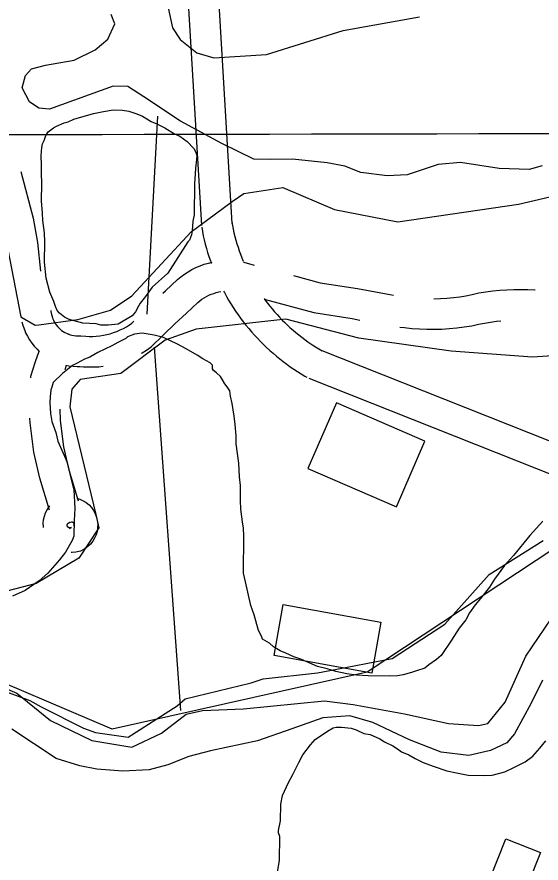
# Model space of a CAD drawing. Extents: x 3329297 to 3367176, y 649250 to 674653.
# Drawn here: x 3351045 to 3351559, y 660007 to 660839 of the extents above; entities that cross this region are included whole.
import ezdxf

# ---------------------------------------------------------------- set-up
doc = ezdxf.new("R2010")
doc.units = 0
for name, color, linetype in [('V-BLDG-OTLN', 7, 'Continuous'), ('V-GRID-MAJR', 7, 'Continuous'), ('V-ROAD-CNTR', 7, 'Continuous'), ('V-SITE-OTLN', 7, 'Continuous'), ('V-SITE-VEGE', 7, 'Continuous'), ('V-TOPO-BNDY', 7, 'Continuous'), ('V-TOPO-SHOR', 7, 'Continuous')]:
    doc.layers.add(name, color=color, linetype=linetype)

msp = doc.modelspace()

# ---------------------------------------------------------------- linework, layer by layer
at = {"layer": 'V-BLDG-OTLN'}
for points in [[(3351330.381301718, 660395.115183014), (3351417.388127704, 660357.4932582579), (3351445.306071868, 660422.058129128), (3351358.2992458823, 660459.680053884)], [(3351306.153, 660261.578), (3351402.012, 660244.332), (3351393.007, 660194.285), (3351297.148, 660211.531)], [(3351558.794, 660017.808), (3351523.663, 659929.74), (3351497.883, 659940.025), (3351489.1210000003, 659918.0650000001), (3351476.424, 659923.131), (3351485.032, 659944.711), (3351450.555, 659958.466), (3351460.656, 659983.785), (3351484.11, 659974.43), (3351493.48, 659997.916), (3351508.985, 659991.731), (3351524.798, 660031.372)]]:
    msp.add_lwpolyline(points, close=True, dxfattribs=at)
at = {"layer": 'V-GRID-MAJR'}
msp.add_spline([(3333421.13, 660693.428), (3338679.904, 660701.46), (3343938.678, 660710.256), (3349197.451, 660719.817), (3354456.222, 660730.142), (3359714.992, 660741.233), (3364973.7600000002, 660753.089), (3364973.761, 660753.089)], degree=3, dxfattribs=at)
at = {"layer": 'V-ROAD-CNTR'}
msp.add_line((3351091.9058452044, 660492.69443964), (3351093.368574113, 660496.7637902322), dxfattribs=at)
for points in [[(3351165.444631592, 661811.221350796), (3351167.692627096, 661784.328404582), (3351169.363623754, 661745.587482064), (3351157.062648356, 661698.0475771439), (3351153.597655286, 661662.52464819), (3351152.2486579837, 661624.756723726), (3351153.583655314, 661563.6678459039), (3351193.573575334, 661176.1386209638), (3351225.803510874, 660634.152704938)], [(3351195.3405718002, 661813.7193457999), (3351197.638567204, 661786.22440079), (3351199.5295634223, 661742.4074884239), (3351186.6925890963, 661692.801587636), (3351183.5455953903, 661660.5306521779), (3351182.26059796, 661624.5487241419), (3351183.5495953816, 661565.537842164), (3351223.4815155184, 661178.5706160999), (3351255.751450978, 660635.9327013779)], [(3351048.4009808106, 660687.1369821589), (3351060.539712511, 660641.373464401), (3351064.9566546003, 660617.4141032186), (3351067.7959060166, 660589.2717813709)], [(3351255.528451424, 660637.7626977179), (3351256.2214500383, 660634.0077052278), (3351256.959448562, 660630.414712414), (3351257.7694469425, 660626.83671957), (3351258.6514451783, 660623.2767266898), (3351259.606443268, 660619.734733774), (3351260.6304412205, 660616.21174082), (3351261.726439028, 660612.7107478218), (3351262.892436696, 660609.2337547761), (3351264.128434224, 660605.7787616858), (3351265.433431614, 660602.3507685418), (3351266.8074288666, 660598.950775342), (3351266.8218853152, 660598.9169735)], [(3351226.026510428, 660632.3227085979), (3351226.7735089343, 660628.267716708), (3351227.633507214, 660624.0827250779), (3351228.5775053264, 660619.914733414), (3351229.6055032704, 660615.76674171), (3351230.7165010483, 660611.6407499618), (3351231.91049866, 660607.539758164), (3351233.1864961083, 660603.4627663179), (3351234.544493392, 660599.4097744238), (3351235.4795027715, 660596.7988905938)], [(3351188.039822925, 660567.6332445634), (3351190.5133289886, 660569.9688873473), (3351202.334250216, 660580.9170403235), (3351205.6093311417, 660583.6657909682), (3351209.0968422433, 660586.2598074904), (3351212.733920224, 660588.648991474), (3351216.506951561, 660590.8191748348), (3351220.3969950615, 660592.7623161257), (3351224.4001787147, 660594.4770696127), (3351228.495561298, 660595.9497501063), (3351232.6649857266, 660597.1787781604), (3351236.2452712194, 660598.0105402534)], [(3351266.9597218, 660597.9704553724), (3351267.2801338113, 660597.9107366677), (3351277.707685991, 660595.1351239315)], [(3351316.3123948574, 660584.8592969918), (3351342.527658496, 660577.8813007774), (3351378.936413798, 660572.1149012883), (3351414.3459653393, 660565.7793312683)], [(3351166.91733901, 660508.5080284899), (3351167.479669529, 660508.8212943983), (3351171.7178038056, 660511.4772076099), (3351176.527627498, 660514.8382725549), (3351188.538740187, 660526.6343442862), (3351199.717708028, 660537.3992395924), (3351211.0046710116, 660548.0571126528), (3351222.181749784, 660558.4089596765), (3351224.2206688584, 660560.1202090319), (3351226.299157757, 660561.6661925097), (3351228.4620797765, 660563.0870085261), (3351230.701048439, 660564.3748251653), (3351233.017004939, 660565.5316838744), (3351235.3918212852, 660566.5489303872), (3351237.820438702, 660567.4222498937), (3351240.307014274, 660568.1552218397), (3351242.8254761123, 660568.7403039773), (3351244.7677956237, 660569.0715038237)], [(3351247.500646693, 660569.6410934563), (3351248.284465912, 660568.1518369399), (3351250.3524617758, 660564.4108444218), (3351252.4924574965, 660560.7158518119), (3351254.707453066, 660557.0618591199), (3351256.9964484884, 660553.4528663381), (3351259.357443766, 660549.890873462), (3351261.789438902, 660546.378880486), (3351264.2904339, 660542.9158874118), (3351266.863428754, 660539.5018942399), (3351269.5034234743, 660536.14190096), (3351272.2114180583, 660532.8359075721), (3351274.983412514, 660529.58691407), (3351277.8214068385, 660526.39192046), (3351280.7234010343, 660523.2559267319), (3351283.6873951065, 660520.1789328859), (3351286.7143890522, 660517.160938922), (3351289.799382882, 660514.2069448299), (3351292.943376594, 660511.314950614), (3351296.146370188, 660508.4859562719), (3351299.406363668, 660505.720961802), (3351302.7203570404, 660503.0249671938), (3351306.087350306, 660500.3949724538), (3351309.507343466, 660497.833977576), (3351312.976336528, 660495.3419825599), (3351316.498329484, 660492.9189874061), (3351320.066322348, 660490.568992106), (3351323.681315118, 660488.2909966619), (3351327.311307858, 660486.105001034), (3351329.2483039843, 660484.9790032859)], [(3351454.1065471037, 660562.1155248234), (3351454.1961922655, 660562.11506725), (3351460.5514529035, 660562.2922723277), (3351466.8999547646, 660562.6792516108), (3351473.2289881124, 660563.2737578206), (3351479.535154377, 660564.0800044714), (3351485.56989093, 660565.0515934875), (3351491.583430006, 660566.4318758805), (3351498.3463538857, 660567.7606520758), (3351505.153547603, 660568.8839195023), (3351511.9907187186, 660569.78860248), (3351518.8448930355, 660570.4821668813), (3351525.727017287, 660570.9639370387), (3351532.619025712, 660571.2278999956), (3351539.511891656, 660571.2783146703), (3351546.404846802, 660571.1130983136), (3351553.289684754, 660570.7334079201), (3351553.4111351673, 660570.7229171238)], [(3351287.2542365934, 660561.5494209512), (3351336.306341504, 660548.4926992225), (3351373.947586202, 660542.5310987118), (3351381.3434143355, 660541.2078177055)], [(3351287.3422048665, 660562.2370596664), (3351288.4323856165, 660560.7278517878), (3351290.639381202, 660557.7998576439), (3351292.90537667, 660554.915863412), (3351295.229372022, 660552.0778690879), (3351297.6113672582, 660549.2868746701), (3351300.047362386, 660546.5438801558), (3351302.539357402, 660543.8518855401), (3351305.083352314, 660541.208890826), (3351307.6803471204, 660538.6208960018), (3351310.331341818, 660536.082901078), (3351313.0313364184, 660533.5989060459), (3351315.78033092, 660531.1699109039), (3351318.576325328, 660528.7989156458), (3351321.422319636, 660526.4829202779), (3351324.3133138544, 660524.2249247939), (3351327.249307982, 660522.0259291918), (3351330.23030202, 660519.885933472), (3351333.252295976, 660517.8069376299), (3351336.316289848, 660515.7889416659), (3351339.419283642, 660513.8329455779), (3351342.591277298, 660511.9229493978), (3351344.33027382, 660510.910951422)], [(3351077.7694850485, 660550.5943902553), (3351078.049800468, 660549.6318977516), (3351078.62388607, 660546.5182131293), (3351079.090864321, 660544.7028271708), (3351079.6834102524, 660542.9296590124), (3351079.9473142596, 660542.292785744), (3351080.4009378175, 660541.1992413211), (3351081.2359405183, 660539.5260415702), (3351082.1918624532, 660537.909757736), (3351083.254103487, 660536.3669486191), (3351084.4183714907, 660534.911136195), (3351085.6911295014, 660533.5306586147), (3351087.055896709, 660532.2434204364), (3351088.5036486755, 660531.0587799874), (3351090.032191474, 660529.9788312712), (3351091.6369225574, 660529.00624755), (3351093.305563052, 660528.1479065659), (3351095.5118452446, 660527.2032933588)], [(3351049.4613980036, 660539.4656674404), (3351050.301135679, 660536.2011728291), (3351051.5645897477, 660532.4203409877), (3351052.2346857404, 660530.8032142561), (3351053.0910621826, 660528.7387586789), (3351054.870059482, 660525.1739584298), (3351056.896137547, 660521.748242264), (3351059.153896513, 660518.4690513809), (3351061.6476285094, 660515.350863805), (3351064.344870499, 660512.4253413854), (3351066.496941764, 660510.3955239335)], [(3351094.527857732, 660527.5842152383), (3351096.794436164, 660526.7972657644), (3351098.603537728, 660526.3085268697), (3351100.443767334, 660525.9479110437), (3351102.2983002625, 660525.7175303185), (3351104.164741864, 660525.6198342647), (3351107.430947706, 660525.6767251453), (3351112.124267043, 660525.2186233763), (3351115.604861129, 660525.0592946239), (3351119.093940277, 660525.0724578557), (3351122.569680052, 660525.2620436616), (3351126.032874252, 660525.6274981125), (3351129.4730070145, 660526.1669174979), (3351132.885118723, 660526.8810613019), (3351136.259332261, 660527.7653322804), (3351139.5772097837, 660528.8157609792), (3351142.8404747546, 660530.0354812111), (3351146.0393832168, 660531.4167720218), (3351149.163325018, 660532.9586070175), (3351152.204330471, 660534.6527056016), (3351155.1501961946, 660536.4987923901), (3351157.2923725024, 660537.9957274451), (3351159.250670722, 660539.9189652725)], [(3351420.7449512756, 660534.3283402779), (3351425.205376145, 660533.7136527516), (3351432.5116843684, 660532.95139521), (3351439.844505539, 660532.4292305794), (3351447.1870817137, 660532.1504528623), (3351454.5378077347, 660532.11293275), (3351461.882547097, 660532.3177276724), (3351469.2160452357, 660532.7647483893), (3351476.5350118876, 660533.4522421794), (3351483.822845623, 660534.3839955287), (3351491.3161090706, 660535.5904065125), (3351497.832569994, 660537.0861241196), (3351503.681646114, 660538.2353479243), (3351509.564452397, 660539.2060804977), (3351515.4692812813, 660539.9873975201), (3351519.984850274, 660540.4443216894)], [(3351058.162237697, 660484.4654329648), (3351058.334125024, 660486.0182853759), (3351062.838962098, 660500.518406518), (3351066.416549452, 660510.4713493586)], [(3351342.324277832, 660511.8869494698), (3351770.43442161, 660341.926289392), (3352046.8428687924, 660232.3665085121)], [(3351092.5136229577, 660496.9313285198), (3351095.704232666, 660496.3060889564), (3351099.6616997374, 660495.8144696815), (3351103.6412581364, 660495.6061657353), (3351106.231052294, 660495.6512748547), (3351109.9797329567, 660495.2853766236), (3351114.9751388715, 660495.0567053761), (3351119.968059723, 660495.0755421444), (3351124.9623199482, 660495.3479563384), (3351129.2812764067, 660495.8037153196)], [(3351331.254299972, 660484.0030052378), (3351759.372443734, 660314.0403451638), (3352029.8189028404, 660206.8435595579)], [(3351105.2033264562, 660363.2303267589), (3351096.010997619, 660393.5308482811), (3351090.613574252, 660416.6019642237), (3351087.4118038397, 660442.53601979), (3351086.936469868, 660453.4243366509)], [(3351076.512481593, 660354.4645457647), (3351067.021002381, 660385.7511517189), (3351061.036425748, 660411.3320357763), (3351057.4921961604, 660440.0399802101), (3351057.293538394, 660444.5905674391)], [(3351103.433756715, 660366.126931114), (3351106.5105401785, 660365.1320910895), (3351109.7048687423, 660363.6226830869), (3351112.691503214, 660361.7137002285), (3351115.4075224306, 660359.43162731), (3351117.810328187, 660356.8219866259), (3351119.8587629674, 660353.918016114), (3351121.513192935, 660350.7829593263), (3351122.748089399, 660347.470892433), (3351123.554853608, 660344.0174140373), (3351123.9082470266, 660340.4768537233), (3351123.80284513, 660336.9371067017), (3351123.2487204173, 660333.443711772), (3351122.249854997, 660330.0431787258), (3351120.824106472, 660326.8006443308), (3351118.993745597, 660323.7654056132), (3351116.789446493, 660320.9897029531), (3351114.2490204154, 660318.5216724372), (3351111.41820216, 660316.4007497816), (3351107.158464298, 660313.9904354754), (3351102.398954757, 660312.984606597), (3351098.9238118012, 660312.6955546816), (3351097.746411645, 660312.7455317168)], [(3351070.683745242, 660337.40564749), (3351070.5952807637, 660337.9703219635), (3351070.493454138, 660341.4345937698), (3351070.817076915, 660344.9010498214), (3351071.5824116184, 660348.311259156), (3351072.7562221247, 660351.5771378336), (3351074.3296643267, 660354.678446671), (3351076.2794598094, 660357.5608473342), (3351077.063346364, 660358.4559760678)], [(3351096.1998325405, 660336.3029560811), (3351098.143152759, 660337.3213941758), (3351096.711813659, 660337.0285996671), (3351096.4007452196, 660337.0052067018), (3351096.067860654, 660337.0234016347), (3351095.746971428, 660337.0831254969), (3351095.441459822, 660337.1819089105), (3351095.1591312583, 660337.3153169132), (3351094.8884967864, 660337.4882997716), (3351094.6384775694, 660337.69837269), (3351094.419671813, 660337.9360133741), (3351094.229237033, 660338.205983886), (3351094.0788070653, 660338.4910406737), (3351093.9699106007, 660338.7831075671), (3351093.8971463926, 660339.0945859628), (3351093.8637529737, 660339.4291462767), (3351093.8731548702, 660339.7448932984), (3351093.921279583, 660340.0482882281), (3351094.0101450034, 660340.3508212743), (3351094.137893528, 660340.6413556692), (3351094.300254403, 660340.9105943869), (3351094.498553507, 660341.1602970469), (3351094.7229795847, 660341.3783275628), (3351094.9697978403, 660341.5632502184), (3351096.4195357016, 660342.3835645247), (3351098.037045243, 660342.7253934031), (3351098.314188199, 660342.7484453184), (3351098.5746837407, 660342.7373880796), (3351098.8284020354, 660342.6950749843), (3351099.0939552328, 660342.6157202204), (3351099.348035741, 660342.5035850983), (3351099.5776941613, 660342.3656897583), (3351099.79577921, 660342.1947815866), (3351099.991569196, 660341.9967311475), (3351100.156681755, 660341.7821017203), (3351100.2966360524, 660341.5433663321), (3351100.406052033, 660341.2887537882), (3351100.483598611, 660341.0189197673), (3351100.5267192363, 660340.7436780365), (3351100.534545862, 660340.4774062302), (3351100.5089230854, 660340.2029501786), (3351100.445588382, 660339.920740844), (3351100.3557778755, 660339.6708621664), (3351100.232335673, 660339.427553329), (3351100.080540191, 660339.2031526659), (3351100.5215953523, 660339.7067984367)]]:
    msp.add_lwpolyline(points, dxfattribs=at)
at = {"layer": 'V-SITE-OTLN'}
for points in [[(3350996.254, 660896.38), (3350999.543, 660797.324), (3351015.8200000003, 660712.441), (3351048.4, 660544.274), (3351062.648, 660536.071), (3351066.091, 660536.5480000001), (3351104.253, 660541.828), (3351136.3310000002, 660550.9230000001), (3351157.302, 660564.9770000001), (3351215.7460000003, 660627.965), (3351256.12, 660657.694), (3351267.417, 660665.507), (3351305.832, 660671.3150000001), (3351356.606, 660649.782), (3351418.701, 660637.66), (3351537.1350000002, 660655.027), (3351723.034, 660698.517), (3351869.142, 660750.593), (3351952.574, 660776.476)], [(3351649.928, 660511.1900000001), (3351550.819, 660504.71), (3351471.068, 660510.713), (3351380.235, 660523.267), (3351308.6580000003, 660541.92), (3351220.68, 660532.078), (3351190.177, 660521.363), (3351146.561, 660488.488), (3351106.551, 660482.709), (3351098.4220000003, 660473.251), (3351096.559, 660455.714), (3351122.1010000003, 660349.931), (3351125.102, 660337.108), (3351105.482, 660307.066), (3351063.586, 660282.15), (3351034.725, 660274.603)]]:
    msp.add_lwpolyline(points, dxfattribs=at)
at = {"layer": 'V-SITE-VEGE'}
msp.add_lwpolyline([(3351192.792, 660587.243), (3351177.293, 660573.3200000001), (3351170.928, 660564.358), (3351165.73, 660557.643), (3351163.987, 660554.837), (3351161.073, 660549.219), (3351157.616, 660545.308), (3351143.9, 660537.024), (3351134.2600000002, 660536.036), (3351126.9020000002, 660536.149), (3351122.39, 660537.349), (3351109.377, 660538.113), (3351095.844, 660541.716), (3351091.349, 660544.0480000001), (3351086.315, 660548.089), (3351084.0840000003, 660550.389), (3351082.446, 660554.376), (3351080.826, 660559.496), (3351076.998, 660568.6140000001), (3351073.242, 660582.262), (3351071.782, 660598.138), (3351072.085, 660617.9500000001), (3351071.657, 660627.017), (3351070.139, 660638.93), (3351069.685, 660646.299), (3351068.733, 660658.204), (3351068.991, 660675.188), (3351068.5870000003, 660685.9500000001), (3351068.7, 660693.311), (3351068.2800000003, 660702.942), (3351068.966, 660710.86), (3351069.5840000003, 660714.247), (3351071.333, 660717.618), (3351073.109, 660722.687), (3351075.4250000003, 660726.05), (3351080.582, 660729.935), (3351083.435, 660731.59), (3351090.847, 660734.875), (3351094.826, 660735.948), (3351100.532, 660738.6900000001), (3351119.865, 660744.06), (3351129.521, 660746.18), (3351139.171, 660747.73), (3351148.23, 660747.593), (3351154.4390000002, 660746.366), (3351162.33, 660743.982), (3351167.9560000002, 660741.629), (3351176.369, 660736.409), (3351181.997, 660734.058), (3351189.861, 660729.976), (3351199.399, 660724.1680000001), (3351204.46, 660721.827), (3351211.742, 660716.621), (3351218.431, 660709.721), (3351220.088, 660706.866), (3351221.159, 660702.887), (3351221.1, 660698.924), (3351219.838, 660690.452), (3351219.752, 660684.791), (3351219.039, 660675.176), (3351218.576, 660644.605), (3351217.35, 660638.395), (3351216.637, 660628.78), (3351216.012, 660624.8250000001), (3351214.235, 660619.757), (3351212.512, 660618.085)], close=True, dxfattribs=at)
for points in [[(3351561.057, 660343.451), (3351548.3880000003, 660329.4870000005), (3351532.238, 660309.9150000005), (3351523.591, 660299.8549999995), (3351513.7630000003, 660286.4140000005), (3351508.547, 660278.566), (3351499.884, 660267.3740000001), (3351494.6939999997, 660261.2240000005), (3351488.9119999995, 660253.3840000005), (3351485.415, 660246.6420000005), (3351479.058, 660238.245), (3351471.519, 660226.4690000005), (3351461.097, 660211.338), (3351456.507, 660207.4450000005), (3351449.0709999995, 660202.462), (3351445.0569999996, 660199.1260000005), (3351437.09, 660196.415), (3351431.968, 660194.7950000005), (3351424.0069999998, 660192.65), (3351418.33, 660191.6040000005), (3351410.394, 660191.157), (3351389.451, 660191.4770000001), (3351378.1359999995, 660192.214), (3351368.531, 660193.492), (3351357.8099999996, 660195.9210000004), (3351349.3519999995, 660198.313), (3351339.7630000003, 660200.724), (3351323.448, 660207.767), (3351316.6899999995, 660210.132), (3351308.8179999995, 660213.6510000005), (3351303.19, 660216.0000000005), (3351296.4579999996, 660220.067), (3351292.5439999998, 660223.5240000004), (3351285.812, 660227.5870000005), (3351284.725, 660230.4360000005), (3351281.978, 660236.1400000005), (3351277.682, 660251.4930000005), (3351274.423, 660260.603), (3351269.1149999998, 660283.8990000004), (3351266.979, 660292.425), (3351267.5379999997, 660329.219), (3351267.0829999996, 660336.588), (3351266.0449999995, 660342.832), (3351264.536, 660355.3130000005), (3351264.0989999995, 660363.812), (3351264.323, 660378.5310000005), (3351263.3189999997, 660387.0380000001), (3351262.393, 660400.643), (3351259.846, 660419.366), (3351259.967, 660427.294), (3351259.006, 660438.632), (3351257.994, 660446.574), (3351255.9179999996, 660459.0620000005), (3351254.3329999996, 660466.4450000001), (3351253.8429999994, 660471.549), (3351251.072, 660475.557), (3351248.8499999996, 660478.42), (3351246.6459999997, 660482.4180000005), (3351244.435, 660485.848), (3351240.5229999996, 660489.305), (3351237.7270000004, 660491.6130000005), (3351236.619, 660493.3270000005), (3351236.673, 660496.725), (3351234.442, 660499.0250000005), (3351227.143, 660503.0980000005), (3351221.534, 660506.5800000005), (3351210.872, 660512.9720000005), (3351202.4479999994, 660517.6270000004), (3351188.3910000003, 660524.0700000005), (3351179.368, 660526.4720000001), (3351167.5059999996, 660528.3500000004), (3351160.1310000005, 660527.33), (3351153.2939999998, 660524.6020000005), (3351151.5699999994, 660522.9290000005), (3351143.585, 660519.0870000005), (3351137.8729999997, 660515.778), (3351124.182, 660509.189), (3351116.189, 660504.7820000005), (3351111.059, 660502.595), (3351103.6410000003, 660498.7440000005), (3351099.0759999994, 660496.5490000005), (3351089.3329999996, 660488.7690000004), (3351080.138, 660479.85), (3351078.938, 660475.338), (3351077.7600000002, 660472.524), (3351077.0899999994, 660465.7390000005), (3351077.0059999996, 660460.078), (3351077.4099999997, 660449.314), (3351078.9869999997, 660441.3640000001), (3351082.786, 660430.5460000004), (3351084.922, 660422.0200000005), (3351092.5810000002, 660404.3520000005), (3351094.2120000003, 660399.799), (3351097.941, 660384.454), (3351100.618, 660374.2199999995), (3351101.476, 660356.089), (3351100.728, 660344.208), (3351100.497, 660328.9240000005), (3351098.7299999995, 660324.4210000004), (3351092.3320000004, 660313.194), (3351086.5479999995, 660305.354), (3351075.0300000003, 660292.5050000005), (3351066.418, 660284.71), (3351052.686, 660275.2910000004), (3351040.147, 660269.8190000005)], [(3351300.4580000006, 659998.6110000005), (3351302.327, 660009.907), (3351302.688, 660033.683), (3351301.609, 660037.0970000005), (3351301.639, 660039.3620000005), (3351303.4869999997, 660048.9610000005), (3351303.7359999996, 660065.3750000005), (3351305.5629999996, 660073.8420000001), (3351311.421, 660086.777), (3351315.504, 660094.6410000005), (3351321.345, 660106.444), (3351325.421, 660113.743), (3351332.9350000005, 660123.821), (3351337.5409999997, 660128.849), (3351349.556, 660137.1580000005), (3351355.2679999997, 660140.4670000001), (3351358.109, 660140.9920000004), (3351363.2019999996, 660140.9140000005), (3351372.818, 660140.2009999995), (3351377.8860000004, 660138.4250000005), (3351385.196, 660134.917), (3351391.4050000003, 660133.6930000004), (3351400.967, 660129.5820000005), (3351405.454, 660126.684), (3351413.884, 660122.5920000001), (3351418.3710000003, 660119.6940000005), (3351422.291, 660116.8029999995), (3351429.607, 660113.86), (3351435.783, 660110.3700000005), (3351443.648, 660106.286), (3351453.22, 660102.7430000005), (3351466.7389999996, 660098.0080000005), (3351476.336, 660096.1630000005), (3351487.622, 660093.7279999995), (3351503.4739999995, 660093.4880000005), (3351511.408, 660093.933), (3351523.9129999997, 660097.142), (3351531.9, 660100.9839999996), (3351543.8809999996, 660107.0300000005), (3351551.325, 660112.58), (3351558.239, 660120.4010000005), (3351564.013, 660127.675)]]:
    msp.add_lwpolyline(points, dxfattribs=at)
at = {"layer": 'V-TOPO-BNDY'}
for p, q in [((3351508.34, 660290.942), (3351561.2970000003, 660324.5869999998)), ((3351464.848, 660242.261), (3351508.34, 660290.942)), ((3351412.969, 660208.4809999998), (3351464.848, 660242.261)), ((3351351.909, 660196.8609999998), (3351412.969, 660208.4809999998)), ((3351286.3710000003, 660188.708), (3351339.802, 660194.5570000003)), ((3351339.802, 660194.557), (3351351.909, 660196.8609999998)), ((3351274.62, 660184.745), (3351286.3710000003, 660188.708)), ((3351018.21, 660181.743), (3351057.188, 660167.274)), ((3351209.694, 660168.904), (3351274.62, 660184.745)), ((3351057.188, 660167.274), (3351068.235, 660160.898)), ((3351068.235, 660160.898), (3351109.9220000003, 660140.1539999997)), ((3351153.899, 660131.331), (3351202.002, 660162.002)), ((3351202.002, 660162.002), (3351209.694, 660168.904)), ((3351109.9220000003, 660140.1539999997), (3351121.897, 660135.8429999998)), ((3351121.897, 660135.8429999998), (3351153.899, 660131.331))]:
    msp.add_line(p, q, dxfattribs=at)
at = {"layer": 'V-TOPO-SHOR'}
for p, q in [((3351172.404073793, 660546.8911821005), (3351182.853794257, 660741.6316242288)), ((3351205.59352023, 660157.5125359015), (3351179.677268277, 660514.451481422))]:
    msp.add_line(p, q, dxfattribs=at)
for points in [[(3354168.669, 661503.329), (3353831.97, 661348.652), (3353456.549, 661293.7880000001), (3353120.071, 661025.357), (3352956.458, 660984.796), (3352811.937, 661028.21), (3352398.329, 660804.72), (3352158.107, 660548.9720000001), (3351922.5870000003, 660347.3420000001), (3351773.501, 660262.422), (3351609.648, 660341.179), (3351388.4620000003, 660195.0750000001), (3351138.2090000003, 660139.095), (3350988.832, 660202.622), (3350849.25, 660180.153), (3350777.167, 660110.6460000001), (3350353.542, 660077.2270000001), (3350209.41, 659916.711), (3350084.593, 659726.407), (3349868.367, 659498.466)], [(3351193.278, 660848.15), (3351197.523, 660828.39), (3351204.9220000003, 660816.916), (3351221.3880000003, 660803.79), (3351237.9790000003, 660798.991), (3351289.534, 660801.998), (3351364.8880000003, 660825.851), (3351440.078, 660839.1020000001)], [(3351277.3680000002, 660699.166), (3351245.792, 660714.792), (3351205.219, 660736.618), (3351169.2260000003, 660760.647), (3351153.471, 660770.733), (3351139.083, 660770.9500000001), (3351076.628, 660748.416), (3351066.037, 660749.336), (3351057.04, 660755.531), (3351049.676, 660769.277), (3351052.887, 660781.35), (3351059.0500000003, 660788.074), (3351072.738, 660791.6510000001), (3351100.839, 660796.528), (3351121.448, 660806.821), (3351133.7260000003, 660817.237), (3351140.771, 660832.282), (3351137.1210000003, 660841.426)], [(3351560.566, 660692.596), (3351547.6350000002, 660689.004), (3351518.111, 660690.21), (3351480.325, 660696.086), (3351458.33, 660694.1460000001), (3351427.878, 660684.004), (3351408.164, 660682.7880000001), (3351382.4620000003, 660686.208), (3351366.651, 660692.508), (3351349.2800000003, 660695.801), (3351315.2460000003, 660699.346), (3351293.273, 660698.922), (3351277.3680000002, 660699.166)], [(3351425.33, 660154.302), (3351468.359, 660144.557), (3351497.87, 660142.595), (3351506.992, 660144.729), (3351523.974, 660165.68), (3351544.3540000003, 660210.8200000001), (3351569.151, 660247.561)], [(3350993.45, 660196.456), (3351044.626, 660174.47), (3351077.543, 660147.459), (3351118.151, 660127.907), (3351157.44, 660121.251), (3351186.435, 660135.202), (3351210.9560000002, 660153.767), (3351226.918, 660157.312), (3351267.0870000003, 660158.975), (3351346.742, 660166.856), (3351374.716, 660163.4010000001), (3351425.33, 660154.302)], [(3351560.6580000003, 660187.09), (3351549.711, 660164.533), (3351533.35, 660134.481), (3351525.637, 660125.509), (3351509.62, 660118.179), (3351488.335, 660113.198), (3351461.117, 660116.6410000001), (3351430.241, 660128.4720000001), (3351394.143, 660145.684), (3351371.515, 660152.088), (3351344.975, 660150.218), (3351314.511, 660139.318), (3351281.006, 660127.706), (3351234.649, 660117.804), (3351213.352, 660112.0700000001), (3351192.7800000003, 660104.05), (3351174.524, 660099.024), (3351148.752, 660097.9), (3351123.0270000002, 660099.804), (3351106.412, 660103.087), (3351083.04, 660110.259), (3351039.54, 660138.946)]]:
    msp.add_lwpolyline(points, dxfattribs=at)

doc.saveas('drawing.dxf')
